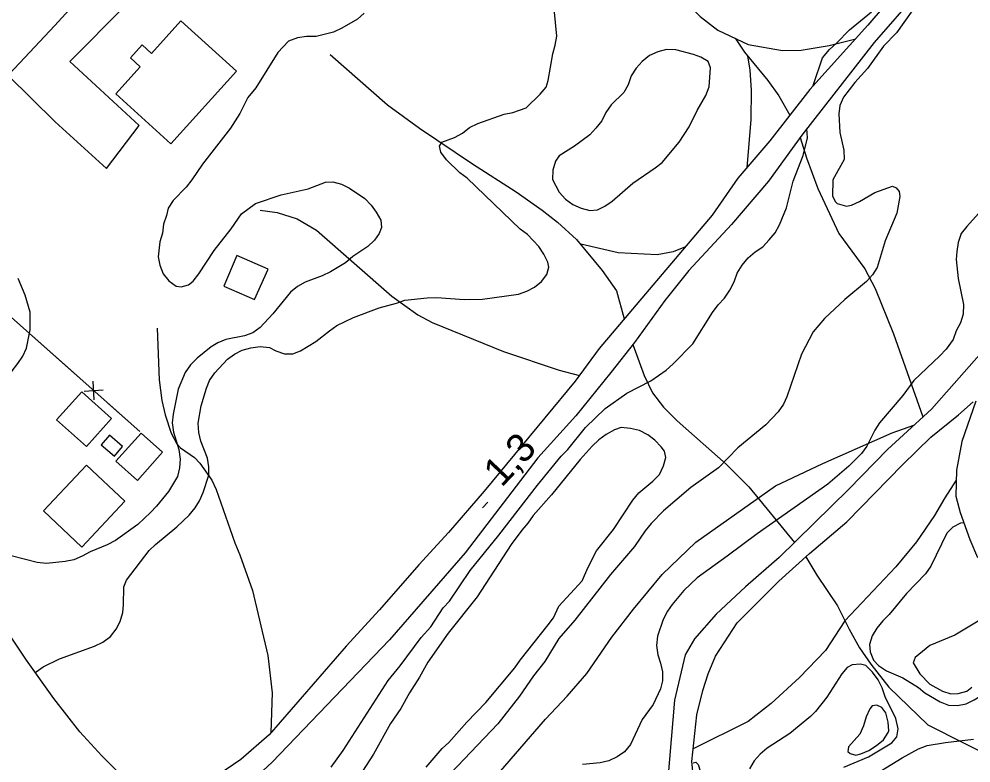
# Model space of a CAD drawing. Extents: x 282461 to 284471, y 5554090 to 5557646.
# Drawn here: x 282973.4 to 283073.7, y 5554631.3 to 5554709.7 of the extents above; entities that cross this region are included whole.
import ezdxf

# ---------------------------------------------------------------- set-up
doc = ezdxf.new("R2010")
doc.units = 0
for name, color, linetype in [('Niveau 19', 7, 'Continuous'), ('Niveau 2', 7, 'Continuous'), ('Niveau 21', 7, 'Continuous'), ('Niveau 22', 7, 'Continuous'), ('Niveau 3', 7, 'Continuous'), ('Niveau 31', 7, 'Continuous'), ('Niveau 37', 7, 'Continuous'), ('Niveau 4', 7, 'Continuous')]:
    doc.layers.add(name, color=color, linetype=linetype)

msp = doc.modelspace()

# ---------------------------------------------------------------- linework, layer by layer
at = {"layer": 'Niveau 19'}
for points in [[(282972.24, 5554703.74), (282977.19, 5554698.87), (282982.58, 5554693.96), (282986.04, 5554698.48), (282978.71, 5554705.21), (282984.63, 5554711.15), (282981.76, 5554714.05)], [(283066.03, 5554712.82), (283062.78, 5554709.05), (283056.68, 5554702.28), (283052.47, 5554696.87), (283049.11, 5554692.93), (283046.39, 5554689.05), (283034.47, 5554675.01), (283031.97, 5554671.54), (283022.37, 5554659.97), (283018.63, 5554655.63), (283015.48, 5554652.2), (283011.36, 5554647.48), (283007.83, 5554643.66), (282999.71, 5554634.31), (282996.73, 5554631.72), (282994.32, 5554630.05)], [(283068.06, 5554712.51), (283063.46, 5554707.21), (283055.84, 5554697.45), (283052.31, 5554692.63), (283048.44, 5554688.04), (283043.95, 5554683.22), (283041.39, 5554680.04), (283038.21, 5554675.64), (283035.71, 5554672.46), (283032.03, 5554667.89), (283028.04, 5554663.47), (283020.37, 5554653.48), (283012.4, 5554644.31), (283000.04, 5554631.42), (282998.06, 5554629.6), (282995.94, 5554627.94), (282995.09, 5554626.94), (282994.7, 5554625.84), (282994.55, 5554624.62), (282994.72, 5554623.73), (282997.7, 5554619.47)], [(283103.3, 5554710.23), (283094.06, 5554697.21), (283089.32, 5554691.96), (283085.62, 5554687.44), (283080.84, 5554681.32), (283077.36, 5554677.32), (283075.87, 5554675.79), (283069.49, 5554668.61), (283064.87, 5554664.36), (283060.8, 5554660.17), (283053.44, 5554652.98), (283049.9, 5554649.91), (283046.8, 5554647), (283044.52, 5554644.42), (283043.56, 5554642.72), (283042.42, 5554637.95), (283041.73, 5554629.69), (283042.2, 5554626.11), (283043.06, 5554622.65), (283043.31, 5554620.49)], [(283046.73, 5554620.95), (283045.12, 5554625.31), (283044.66, 5554627.42), (283044.25, 5554631.52), (283044.78, 5554636.43), (283045.42, 5554638.98), (283045.97, 5554640.73), (283046.75, 5554642.6), (283049.01, 5554646.11), (283053.42, 5554650.48), (283056.64, 5554653.39), (283060.57, 5554656.74), (283066.45, 5554662.75), (283069.43, 5554665.65), (283072.35, 5554668.02), (283073.89, 5554669.37)], [(283074.18, 5554669.44), (283072.7, 5554665.19), (283072.12, 5554662.18), (283072.06, 5554659.46), (283072.51, 5554657.74), (283073.55, 5554654.87), (283074.36, 5554652.99)], [(282985.19, 5554629.05), (282982.09, 5554632.09), (282979.76, 5554634.62), (282977.05, 5554638.13), (282974.14, 5554642.16), (282969.66, 5554648.86)]]:
    msp.add_lwpolyline(points, dxfattribs=at)
at = {"layer": 'Niveau 2'}
for points in [[(283009.72, 5554710.32), (283009.03, 5554709.67), (283007.37, 5554708.71), (283006.51, 5554708.3), (283004.66, 5554707.86), (283003.67, 5554707.84), (283002.69, 5554707.71), (283001.77, 5554707.35), (283000.63, 5554706.17), (282998.32, 5554702.43), (282997.46, 5554701.43), (282996.62, 5554699.73), (282995.66, 5554698.21), (282992.71, 5554694.4), (282991.58, 5554692.76), (282990.96, 5554691.99), (282989.59, 5554690.58), (282989.08, 5554689.76), (282988.92, 5554689.01), (282988.59, 5554688.07), (282988.49, 5554687.14), (282988.21, 5554686.21), (282988.01, 5554684.64), (282988.2, 5554683.78), (282988.56, 5554682.86), (282989.15, 5554682.11), (282989.91, 5554681.54), (282990.44, 5554681.5), (282991.24, 5554681.68), (282991.7, 5554682.09), (282992.32, 5554682.86), (282993.91, 5554685.32), (282995.72, 5554687.61), (282996.8, 5554689.19), (282998.29, 5554690.25), (283000.99, 5554691.17), (283003.82, 5554691.79), (283005.66, 5554692.52), (283006.42, 5554692.53), (283007.35, 5554692.31), (283008.17, 5554691.86), (283009.81, 5554690.78), (283010.45, 5554690.1), (283010.99, 5554689.35), (283011.47, 5554688.49), (283011.54, 5554687.74), (283011.31, 5554687.1)], [(283026.18, 5554687.57), (283020.58, 5554692.93), (283019.82, 5554693.5), (283018.4, 5554694.87), (283017.81, 5554695.67), (283017.68, 5554696.31), (283017.91, 5554696.72), (283019.24, 5554697.2), (283020.1, 5554697.68), (283020.84, 5554698.27), (283021.7, 5554698.69), (283024.47, 5554699.67), (283025.4, 5554699.85), (283026.78, 5554700.34), (283028.27, 5554701.76), (283028.89, 5554702.52), (283029.11, 5554703.22), (283029.59, 5554706.01), (283029.86, 5554706.95), (283030.02, 5554707.88), (283029.74, 5554710.77)], [(283067.52, 5554710.64), (283065.81, 5554708.23), (283064.44, 5554706.82), (283062.74, 5554704.47), (283061.43, 5554702.99), (283060.23, 5554701.47), (283059.84, 5554700.59), (283059.74, 5554699.72), (283059.83, 5554697.74), (283060.27, 5554695.89), (283060.28, 5554694.9), (283059.1, 5554692.74), (283059.07, 5554691.05), (283059.37, 5554690.42), (283059.55, 5554690.25), (283060.54, 5554689.97), (283061.06, 5554690.1), (283061.92, 5554690.46), (283063.53, 5554691.41), (283065.38, 5554692.08), (283065.79, 5554691.91), (283066.09, 5554691.51), (283066.15, 5554690.99), (283065.83, 5554689.24), (283064.6, 5554686.32), (283063.78, 5554683.52), (283063.27, 5554682.76), (283062.64, 5554682.05), (283060.35, 5554680.16), (283058.23, 5554678.15), (283057.04, 5554676.74), (283055.8, 5554674.4), (283054.25, 5554669.9), (283053.91, 5554669.14), (283053.35, 5554668.32), (283052.03, 5554666.96), (283049.11, 5554664.54), (283047.06, 5554662.42), (283044.13, 5554660.34), (283041.27, 5554657.91), (283039.96, 5554656.56), (283039.33, 5554655.79), (283038.2, 5554654.15), (283035.69, 5554651.21), (283031.94, 5554646.39), (283030.23, 5554644.45), (283028.76, 5554642.04), (283027.57, 5554640.52), (283026.09, 5554638.4), (283023.82, 5554635.47), (283018.12, 5554629.51)], [(283057.03, 5554702.69), (283057.08, 5554702.81), (283058.02, 5554705.61), (283058.76, 5554706.49), (283059.5, 5554707.14), (283060.87, 5554708.56), (283063.16, 5554710.45)], [(283045.19, 5554705.68), (283044.44, 5554705.96), (283042.57, 5554706.45), (283041.58, 5554706.49), (283040.66, 5554706.25), (283039.8, 5554705.83), (283039, 5554705.23), (283038.37, 5554704.53), (283037.86, 5554703.71), (283037.53, 5554702.77), (283037.08, 5554701.95), (283035.76, 5554700.66), (283035.2, 5554699.84), (283034.75, 5554698.96), (283034.12, 5554698.19), (283033.5, 5554697.49), (283031.89, 5554696.3), (283030.28, 5554695.29), (283029.89, 5554694.71), (283029.61, 5554693.77), (283029.57, 5554692.79), (283030.29, 5554691.46), (283030.94, 5554690.72), (283031.7, 5554690.15), (283032.58, 5554689.76), (283033.51, 5554689.54), (283034.32, 5554689.61), (283035.07, 5554689.97), (283035.87, 5554690.51), (283038.05, 5554692.4), (283040.4, 5554694), (283041.14, 5554694.59), (283042.9, 5554696.71), (283043.98, 5554698.35), (283044.82, 5554700.05), (283045.72, 5554701.63), (283046.06, 5554702.56), (283046.2, 5554704.54), (283045.96, 5554705.23), (283045.19, 5554705.68)], [(283006.26, 5554630.9), (283007.5, 5554632.66), (283012.26, 5554640.04), (283013.51, 5554641.57), (283015.72, 5554644.57), (283016.75, 5554645.69), (283018.05, 5554647.68), (283018.73, 5554648.39), (283020.89, 5554651.61), (283023.9, 5554655.32), (283027.99, 5554660.61), (283030.5, 5554663.67), (283031.18, 5554664.37), (283033.06, 5554666.67), (283035.12, 5554668.67), (283037.41, 5554670.28), (283039.94, 5554671.59), (283041.55, 5554672.72), (283042.29, 5554673.37), (283044.35, 5554675.49), (283046.44, 5554678.78), (283047.01, 5554679.6), (283047.69, 5554680.31), (283048.26, 5554681.13), (283048.71, 5554682.01), (283049.04, 5554682.94), (283049.55, 5554683.76), (283050.18, 5554684.53), (283050.92, 5554685.18), (283051.73, 5554685.71), (283052.41, 5554686.42), (283053.04, 5554687.18), (283053.49, 5554688), (283054.21, 5554689.82), (283054.92, 5554692.61), (283055.98, 5554695.3), (283056.42, 5554697.17), (283056.38, 5554698.15)], [(283074.46, 5554689.2), (283073.21, 5554687.85), (283072.64, 5554687.09), (283072.31, 5554686.15), (283072.15, 5554685.22), (283072.11, 5554684.35), (283072.31, 5554682.38), (283072.88, 5554679.61), (283072.84, 5554678.62), (283072.56, 5554677.69), (283072.11, 5554676.87), (283071.78, 5554675.93), (283071.04, 5554674.94), (283070.36, 5554674.23), (283067.62, 5554671.63), (283066.48, 5554670.05), (283064.03, 5554667.17), (283063.53, 5554666.41), (283062.68, 5554664.71), (283062.12, 5554663.95), (283060.8, 5554662.59), (283058.57, 5554660.7), (283051.12, 5554655.48), (283047.97, 5554653.11), (283044.81, 5554650.86), (283043.39, 5554649.5), (283042.19, 5554648.03), (283041.68, 5554647.33), (283041.23, 5554646.45), (283040.62, 5554644.7)], [(283011.31, 5554687.1), (283010.81, 5554686.4), (283010.12, 5554685.75), (283008.52, 5554684.68), (283007.77, 5554684.03), (283006.17, 5554683.08), (283005.3, 5554682.66), (283003.52, 5554681.99), (283002.72, 5554681.52), (283001.97, 5554680.92), (283000.1, 5554678.63), (282998.79, 5554677.22), (282997.99, 5554676.63), (282997.12, 5554676.33), (282995.16, 5554675.95), (282994.3, 5554675.59), (282993.61, 5554675.17), (282992.12, 5554673.99), (282991.44, 5554673.28), (282990.87, 5554672.46), (282990.15, 5554670.71), (282989.61, 5554668.09), (282989.51, 5554667.17), (282989.64, 5554666.18), (282990.2, 5554664.34), (282990.33, 5554663.35), (282990.29, 5554662.43), (282990.07, 5554661.5), (282989.11, 5554659.92), (282987.86, 5554658.39), (282987.23, 5554657.74), (282985.87, 5554656.45), (282983.52, 5554654.79), (282982.66, 5554654.31), (282980.87, 5554653.59), (282980.01, 5554653.11), (282979.15, 5554652.75), (282978.23, 5554652.56), (282976.26, 5554652.35), (282975.27, 5554652.46), (282972.54, 5554653.17)], [(282975.13, 5554640.93), (282975.17, 5554640.95), (282975.92, 5554641.48), (282977.64, 5554642.32), (282981.33, 5554643.65), (282982.19, 5554644.07), (282982.99, 5554644.67), (282983.62, 5554645.43), (282984.01, 5554646.25), (282984.29, 5554647.18), (282984.39, 5554647.99), (282984.41, 5554649.91), (282984.69, 5554650.61), (282987.08, 5554653.72), (282987.76, 5554654.37), (282989.99, 5554656.2), (282991.3, 5554657.44), (282991.93, 5554658.2), (282992.38, 5554658.96), (282992.77, 5554659.84), (282993.38, 5554661.65), (282993.37, 5554662.52), (282993.23, 5554663.44), (282992.51, 5554665.23), (282992.32, 5554666.15), (282992.25, 5554667.14), (282992.56, 5554668.94), (282993.11, 5554670.81), (282993.45, 5554671.62), (282994.01, 5554672.44), (282995.32, 5554673.86), (282996.07, 5554674.39), (282996.87, 5554674.81), (282997.8, 5554675.06), (282998.78, 5554675.19), (282999.77, 5554675.09), (283000.41, 5554674.75), (283001.34, 5554674.42), (283002.21, 5554674.43), (283003.02, 5554674.73), (283004.63, 5554675.74), (283006.06, 5554676.87), (283006.86, 5554677.4), (283008.59, 5554678.24), (283011.3, 5554679.27), (283013.14, 5554679.76), (283014.01, 5554680.07), (283016.38, 5554680.34), (283017.37, 5554680.35), (283020.27, 5554680.17), (283022.18, 5554680.2), (283026, 5554680.72), (283026.87, 5554681.03), (283027.67, 5554681.44), (283028.41, 5554682.04), (283028.98, 5554682.8), (283029.2, 5554683.56), (283029.08, 5554684.08), (283028.66, 5554684.94), (283028.12, 5554685.74), (283026.94, 5554687), (283026.18, 5554687.57)], [(282974.55, 5554678.81), (282974, 5554680.6), (282973.28, 5554682.38)], [(282963.76, 5554668.85), (282964.07, 5554668.63), (282964.95, 5554668.24), (282965.88, 5554667.96), (282966.74, 5554667.98), (282967.43, 5554668.28), (282968.23, 5554668.87), (282970.34, 5554670.87), (282972.63, 5554672.65), (282973.25, 5554673.41), (282973.76, 5554674.17), (282974.15, 5554675.04), (282974.53, 5554676.96), (282974.55, 5554678.81)], [(283072.87, 5554656.65), (283072.54, 5554656.59), (283071.74, 5554656.17), (283071.11, 5554655.53), (283069.43, 5554652.08), (283068.86, 5554651.26), (283066.87, 5554649.2), (283065.05, 5554646.97), (283064.37, 5554646.32), (283063.74, 5554645.56), (283063.23, 5554644.74)], [(283074.43, 5554646.28), (283071.97, 5554644.79), (283069.32, 5554643.71), (283067.78, 5554642.47), (283067.55, 5554641.88), (283068.27, 5554640.74), (283069.33, 5554639.65), (283070.67, 5554638.92)], [(283040.62, 5554644.7), (283040.52, 5554643.71), (283040.66, 5554642.73), (283040.96, 5554641.86), (283041.15, 5554640.94), (283041.16, 5554640.01), (283040.95, 5554639.14), (283040.16, 5554637.5), (283039.03, 5554635.92), (283037.79, 5554633.29), (283037.17, 5554632.52), (283036.37, 5554631.99), (283035.5, 5554631.57), (283034.58, 5554631.38), (283032.73, 5554631.18)], [(283063.23, 5554644.74), (283062.96, 5554643.81), (283063.03, 5554643.05), (283063.39, 5554642.19), (283063.92, 5554641.62), (283064.74, 5554641.05), (283066.49, 5554640.33), (283068.13, 5554639.31), (283068.78, 5554638.74), (283070.42, 5554637.78), (283071.29, 5554637.44), (283072.22, 5554637.4), (283073.14, 5554637.59), (283074.01, 5554638.01), (283075.55, 5554638.96), (283078.7, 5554641.27), (283079.39, 5554641.92), (283080.19, 5554642.51), (283081.63, 5554643.38)], [(283065.75, 5554636.02), (283064.61, 5554638.33), (283064.31, 5554639.25), (283063.89, 5554640.11), (283063.29, 5554640.91), (283062.59, 5554641.6), (283062.01, 5554641.76), (283061.14, 5554641.69), (283060.62, 5554641.39), (283060.05, 5554640.75), (283058.47, 5554638.29), (283057.28, 5554636.76), (283056.76, 5554636.23), (283054.59, 5554634.46), (283052.18, 5554632.91), (283051.44, 5554632.27), (283050.81, 5554631.56), (283050.31, 5554630.74)], [(283070.67, 5554638.92), (283071.55, 5554638.64), (283072.3, 5554638.66), (283073.22, 5554638.9), (283073.74, 5554639.32)], [(283064.94, 5554635.65), (283064.69, 5554636.63), (283064.27, 5554637.2), (283063.75, 5554637.42), (283063.23, 5554637.36), (283063, 5554637.06), (283062.61, 5554636.19), (283062.34, 5554635.26), (283061.94, 5554634.38), (283060.75, 5554633.03), (283060.7, 5554632.57), (283060.94, 5554632.34), (283061.52, 5554632.17), (283062.04, 5554632.3), (283062.9, 5554632.66), (283063.7, 5554633.19), (283064.44, 5554633.78), (283064.95, 5554634.55), (283065.01, 5554634.72), (283064.94, 5554635.65)], [(283060.27, 5554630.9), (283062.86, 5554631.98), (283065.33, 5554633.47), (283065.84, 5554634.11), (283066, 5554634.93), (283065.75, 5554636.02)], [(283044.38, 5554631.38), (283044.67, 5554631.42), (283044.9, 5554631.19), (283045.64, 5554628.83), (283046.82, 5554627.51), (283047.64, 5554626.95), (283050.38, 5554625.89), (283051.26, 5554625.67), (283052.19, 5554625.51), (283054.16, 5554625.48), (283054.85, 5554625.78), (283057.26, 5554627.39), (283058.87, 5554628.16), (283062.5, 5554629.5), (283066.41, 5554631.88), (283068.13, 5554632.83), (283069.05, 5554633.2), (283070.96, 5554633.52), (283073.92, 5554633.85)]]:
    msp.add_lwpolyline(points, dxfattribs=at)
at = {"layer": 'Niveau 21'}
msp.add_lwpolyline([(283041.09, 5554782.98), (283030.18, 5554769.08), (283024.76, 5554762.77), (283019.38, 5554756.33), (283018.25, 5554754.8), (283007.11, 5554741.47), (282993.04, 5554725.88), (282986.28, 5554719), (282977.15, 5554709.01), (282965.42, 5554696.55)], dxfattribs=at)
at = {"layer": 'Niveau 22'}
for points in [[(283018.49, 5554732.33), (283019.28, 5554730.93), (283021.21, 5554728.58), (283023.18, 5554726.87), (283025.7, 5554725.16), (283030.24, 5554722.85), (283033.67, 5554720.57), (283036.77, 5554717.66), (283040.7, 5554714.35), (283045.11, 5554709.95), (283046.99, 5554708.53), (283050.2, 5554707.01), (283053.8, 5554706.37), (283055.77, 5554706.4), (283058.71, 5554706.9), (283061.51, 5554707.61)], [(283048.83, 5554707.66), (283049.81, 5554706.19), (283052.24, 5554703.21), (283053.42, 5554701.61), (283054.57, 5554699.56)], [(283006.16, 5554705.96), (283012.17, 5554700.65), (283015.56, 5554698.21), (283021.15, 5554694.45), (283025.74, 5554691.5), (283028.48, 5554689.56), (283030.11, 5554688.3), (283032.11, 5554686.48), (283034.81, 5554683.2), (283036.3, 5554681.08), (283037.13, 5554678.12)], [(283050.1, 5554705.82), (283050.36, 5554704.29), (283050.5, 5554702.19), (283050.47, 5554699.11), (283050.05, 5554694.03)], [(283055.67, 5554697.21), (283056.33, 5554695.07), (283057.54, 5554691.84), (283059.74, 5554687.1), (283062.47, 5554683.37), (283063.57, 5554681.3), (283065.48, 5554676.54), (283068.6, 5554667.78)], [(282998.77, 5554689.57), (283000.57, 5554689.31), (283002.67, 5554688.65), (283004.72, 5554687.46), (283012.63, 5554680.52), (283015.37, 5554678.53), (283016.89, 5554677.74), (283024.42, 5554674.67), (283030.26, 5554672.7), (283032.4, 5554672.15)], [(283043.58, 5554685.7), (283042.27, 5554685.16), (283040.6, 5554684.84), (283036.49, 5554685.07), (283032.54, 5554685.97)], [(282987.92, 5554677.12), (282988.13, 5554671.7), (282988.4, 5554669.5), (282988.77, 5554668), (282989.4, 5554666.08), (282989.99, 5554664.96), (282990.38, 5554664.55), (282991.84, 5554663.5), (282992.41, 5554662.92), (282993.67, 5554661.12), (282994.15, 5554660.15), (282996.09, 5554654.52), (282996.63, 5554653.25), (282997.97, 5554649.5), (282999.59, 5554642.68), (283000.02, 5554638.75), (282999.91, 5554634.56)], [(283038.04, 5554675.42), (283039.23, 5554672.16), (283040.12, 5554670.31), (283041.25, 5554668.82), (283042.72, 5554667.39), (283047.86, 5554662.83), (283050.27, 5554660.41), (283055.08, 5554654.56)], [(283009.13, 5554616.84), (283010.6, 5554617.46), (283012.74, 5554619.07), (283017, 5554623.16), (283022.96, 5554629.18), (283028.84, 5554635.96), (283031.12, 5554638.37), (283033.17, 5554640.78), (283035.83, 5554644.6), (283038.1, 5554647.53), (283041.12, 5554651.18), (283044.66, 5554654.6), (283053.08, 5554660.53), (283058.06, 5554662.89), (283065.34, 5554666.1), (283067.64, 5554666.91)], [(283072.1, 5554661.12), (283070.9, 5554659.26), (283069.83, 5554657.39), (283067.9, 5554654.63), (283065.74, 5554651.99), (283060.37, 5554646.3), (283058.34, 5554643.18), (283055.59, 5554640.34), (283052.61, 5554637.61), (283050.2, 5554635.72), (283044.39, 5554632.85)], [(283056.27, 5554653.05), (283057.43, 5554651.14), (283059.58, 5554647.88), (283060.81, 5554645.43), (283061.9, 5554643.48), (283063.09, 5554641.76), (283065.01, 5554639.33), (283069.11, 5554635.37), (283076.69, 5554631.53)]]:
    msp.add_lwpolyline(points, dxfattribs=at)
at = {"layer": 'Niveau 3'}
msp.add_line((283022.19, 5554658.23), (283022.74, 5554658.81), dxfattribs=at)
at = {"layer": 'Niveau 31'}
for points in [[(282996.27, 5554704.21), (282990.43, 5554709.49), (282987.34, 5554706.07), (282986.34, 5554706.97), (282985.1, 5554705.59), (282986.13, 5554704.66), (282983.55, 5554701.8), (282989.35, 5554696.55), (282996.27, 5554704.21)], [(282999.6, 5554683.36), (282996.33, 5554684.78), (282994.93, 5554681.56), (282998.19, 5554680.14), (282999.6, 5554683.36)], [(282983.11, 5554667.62), (282979.97, 5554670.43), (282977.33, 5554667.48), (282980.47, 5554664.67), (282983.11, 5554667.62)], [(282984.28, 5554664.67), (282982.9, 5554665.86), (282982.03, 5554664.86), (282983.41, 5554663.66), (282984.28, 5554664.67)], [(282988.48, 5554664.06), (282986.22, 5554666.08), (282983.58, 5554663.12), (282985.84, 5554661.1), (282988.48, 5554664.06)], [(282984.52, 5554658.9), (282980.48, 5554662.72), (282975.94, 5554657.91), (282979.98, 5554654.09), (282984.52, 5554658.9)]]:
    msp.add_lwpolyline(points, dxfattribs=at)
at = {"layer": 'Niveau 37'}
for p, q in [((282981.3, 5554669.57), (282981.18, 5554671.57)), ((282980.24, 5554670.51), (282982.24, 5554670.63))]:
    msp.add_line(p, q, dxfattribs=at)
for points in [[(282972.26, 5554678.53), (282986.11, 5554666.25)], [(282972.26, 5554678.53), (282979.74, 5554671.9)], [(282982.74, 5554669.24), (282986.11, 5554666.25)]]:
    msp.add_lwpolyline(points, dxfattribs=at)
at = {"layer": 'Niveau 4'}
msp.add_lwpolyline([(283016.25, 5554630.92), (283017.96, 5554632.87), (283018.65, 5554633.52), (283020.53, 5554635.64), (283022.53, 5554637.7), (283025.6, 5554641.35), (283026.17, 5554642.17), (283029.13, 5554645.88), (283029.69, 5554646.64), (283030.25, 5554647.87), (283032.71, 5554650.52), (283033.32, 5554651.98), (283034.22, 5554653.68), (283035.99, 5554655.92), (283038.03, 5554659.03), (283038.65, 5554659.79), (283040.14, 5554661.03), (283040.83, 5554661.74), (283041.28, 5554662.62), (283041.5, 5554663.5), (283041.37, 5554664.19), (283041.01, 5554664.65), (283040.36, 5554665.34), (283039.6, 5554665.91), (283038.72, 5554666.36), (283037.79, 5554666.57), (283036.8, 5554666.67), (283036.11, 5554666.43), (283035.24, 5554665.95), (283034.44, 5554665.36), (283033.75, 5554664.71), (283032.5, 5554663.3), (283029.48, 5554659.59), (283027.54, 5554657.41), (283026.98, 5554656.59), (283026.35, 5554655.88), (283025.21, 5554654.35), (283021.65, 5554648.84), (283018.57, 5554645.01), (283016.42, 5554641.96), (283015.57, 5554640.38), (283014.5, 5554638.74), (283013.59, 5554637.1), (283012.52, 5554635.51), (283010.71, 5554632.29), (283009.18, 5554629.88)], dxfattribs=at)

# ---------------------------------------------------------------- texts
at = {"layer": 'Niveau 3'}
msp.add_text('1,3  ', height=3, rotation=46.4391, dxfattribs=at).set_placement((283024.2, 5554660.29))

doc.saveas('drawing.dxf')
